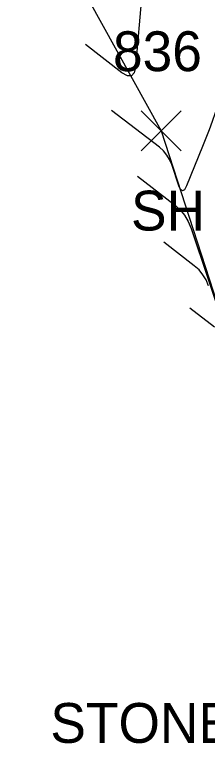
# Model space of a CAD drawing. Extents: x 1650836 to 1652450, y 332578 to 333908.
# Drawn here: x 1651977.17 to 1651986.84, y 332721.59 to 332758.18 of the extents above; entities that cross this region are included whole.
import ezdxf

# ---------------------------------------------------------------- set-up
doc = ezdxf.new("R2010")
doc.units = 0
for name, color, linetype in [('L_A', 7, 'Continuous'), ('L_C', 7, 'Continuous'), ('L_I', 7, 'Continuous'), ('L_TIC', 7, 'Continuous'), ('LSOGCMA', 7, 'Continuous'), ('LSOGCMI', 7, 'Continuous'), ('LSOGP', 7, 'Continuous')]:
    doc.layers.add(name, color=color, linetype=linetype)

msp = doc.modelspace()

# ---------------------------------------------------------------- linework, layer by layer
at = {"layer": 'L_TIC'}
for points in [[(1651983.523, 332751.343), (1651985.523, 332753.343)], [(1651985.523, 332751.343), (1651983.523, 332753.343)]]:
    msp.add_lwpolyline(points, dxfattribs=at)
at = {"layer": 'LSOGCMA'}
msp.add_lwpolyline([(1651986.902, 332744.568), (1651986.78, 332744.86), (1651986.62, 332745.125), (1651986.422, 332745.363), (1651986.185, 332745.574), (1651984.651, 332746.758)], dxfattribs=at)
at = {"layer": 'LSOGCMI'}
for points in [[(1651996.975, 332769.395), (1651986.424, 332765.406), (1651985.904, 332765.148), (1651985.475, 332764.802), (1651985.135, 332764.367), (1651984.886, 332763.843), (1651984.069, 332761.571), (1651983.884, 332760.999), (1651983.736, 332760.419), (1651983.627, 332759.83), (1651983.556, 332759.233), (1651983.236, 332755.564), (1651983.168, 332755.257), (1651983.033, 332755.105), (1651982.829, 332755.108), (1651982.557, 332755.266), (1651980.721, 332756.682)], [(1652004.489, 332766.805), (1651992.404, 332762.236), (1651991.376, 332761.726), (1651990.526, 332761.04), (1651989.854, 332760.179), (1651989.361, 332759.143), (1651987.239, 332753.244), (1651987.085, 332752.822), (1651986.927, 332752.402), (1651986.764, 332751.983), (1651986.598, 332751.565), (1651985.795, 332749.583), (1651985.693, 332749.39), (1651985.594, 332749.327), (1651985.5, 332749.396), (1651985.409, 332749.594), (1651985.054, 332750.651), (1651984.949, 332750.903), (1651984.81, 332751.132), (1651984.639, 332751.338), (1651984.435, 332751.52), (1651982.031, 332753.374)], [(1651983.341, 332750.066), (1651985.175, 332748.651), (1651985.458, 332748.399), (1651985.695, 332748.114), (1651985.886, 332747.797), (1651986.032, 332747.448), (1651987.691, 332742.51)], [(1651987.195, 332742.498), (1651985.961, 332743.45)]]:
    msp.add_lwpolyline(points, dxfattribs=at)
at = {"layer": 'LSOGP'}
msp.add_lwpolyline([(1651977.172, 332765.646), (1651984.523, 332752.343), (1651991.57, 332730.62)], dxfattribs=at)

# ---------------------------------------------------------------- texts
at = {"layer": 'L_A'}
msp.add_text('SH', height=2, dxfattribs=at).set_placement((1651983.011, 332747.343))
at = {"layer": 'L_C'}
msp.add_text('STONE RETAINING', height=2, dxfattribs=at).set_placement((1651978.965, 332721.62))
at = {"layer": 'L_I'}
msp.add_text('836', height=2, dxfattribs=at).set_placement((1651982.106, 332755.343))

doc.saveas('drawing.dxf')
